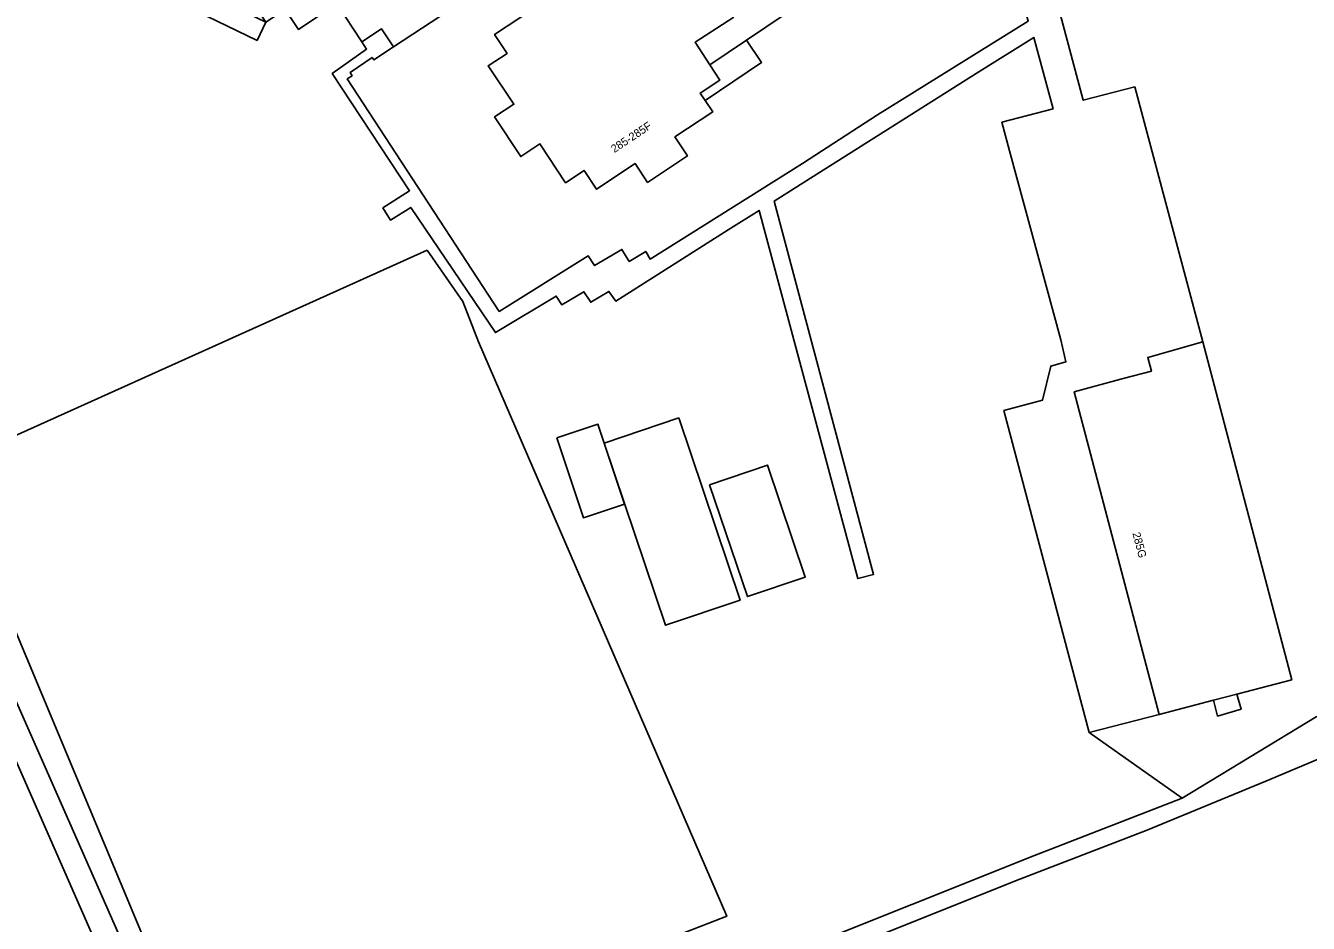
# Model space of a CAD drawing. Extents: x 161486 to 162249, y 379484 to 380829.
# Drawn here: x 161761.6 to 161921.8, y 379753.8 to 379865.9 of the extents above; entities that cross this region are included whole.
import ezdxf

# ---------------------------------------------------------------- set-up
doc = ezdxf.new("R2010")
doc.units = 0
for name, color, linetype in [('IMGEO_Erf', 7, 'Continuous'), ('IMGEO_Grasland_agrarisch', 7, 'Continuous'), ('IMGEO_Groenvoorziening', 7, 'Continuous'), ('IMGEO_Pand', 7, 'Continuous'), ('IMGEO_Pand_nummerreeks', 7, 'Continuous'), ('IMGEO_Pand_vergunning_verleend', 7, 'Continuous'), ('IMGEO_Rijbaan_lokaal_open', 7, 'Continuous'), ('IMGEO_Voetpad_onverhard', 7, 'Continuous')]:
    doc.layers.add(name, color=color, linetype=linetype)

msp = doc.modelspace()

# ---------------------------------------------------------------- linework, layer by layer
at = {"layer": 'IMGEO_Erf'}
msp.add_lwpolyline([(161851.62, 379864.06), (161853.49, 379861.29), (161846.44, 379856.53)], dxfattribs=at)
at = {"layer": 'IMGEO_Grasland_agrarisch'}
msp.add_lwpolyline([(161811.73, 379837.85), (161816.17, 379831.42), (161818.13, 379826.38), (161849.14, 379754.65), (161785.51, 379729.95), (161751.67, 379810.84), (161811.73, 379837.85)], dxfattribs=at)
at = {"layer": 'IMGEO_Groenvoorziening'}
for points in [[(161912.85, 379782.39), (161913.39, 379780.51), (161910.46, 379779.66), (161909.94, 379781.63)], [(161906.05, 379769.39), (161894.4, 379777.62)]]:
    msp.add_lwpolyline(points, dxfattribs=at)
at = {"layer": 'IMGEO_Pand'}
for points in [[(161803.55, 379863.86), (161800.46, 379868.58), (161795.65, 379865.4), (161794, 379867.89), (161791.59, 379866.29), (161788.43, 379871.06), (161786.06, 379869.49), (161782.76, 379874.47), (161785.14, 379876.04), (161782.04, 379880.72), (161784.47, 379882.33), (161782.81, 379884.83), (161787.57, 379887.99), (161786.07, 379890.25), (161791.01, 379893.52), (161792.54, 379891.21), (161797.2, 379894.29), (161798.8, 379891.88), (161801.27, 379893.52), (161804.44, 379888.61), (161809.36, 379891.87), (161810.91, 379889.54), (161813.3, 379891.12)], [(161846.44, 379856.53), (161847.39, 379855.09), (161842.68, 379851.97), (161844.24, 379849.6), (161839.25, 379846.3), (161837.7, 379848.64), (161832.88, 379845.45), (161831.33, 379847.79), (161829.01, 379846.25), (161825.8, 379851.1), (161823.42, 379849.53), (161820.15, 379854.47), (161822.55, 379856.05), (161819.36, 379860.86), (161821.71, 379862.41), (161820.15, 379864.77), (161824.86, 379867.89), (161821.74, 379872.61), (161807.5, 379863.23)], [(161847.05, 379860.97), (161845.18, 379863.79), (161850.05, 379866.93)], [(161803.55, 379863.86), (161806.01, 379865.48), (161807.5, 379863.23)], [(161847.05, 379860.97), (161848.3, 379859.08), (161845.83, 379857.45), (161846.44, 379856.53)], [(161908.61, 379826.4), (161901.74, 379824.43), (161902.2, 379822.73), (161898.66, 379821.79), (161892.56, 379820.13), (161903.15, 379779.85)], [(161912.85, 379782.39), (161919.72, 379784.2), (161908.61, 379826.4)], [(161843.17, 379816.89), (161850.81, 379794.12), (161841.48, 379790.99), (161833.83, 379813.75), (161843.17, 379816.89)], [(161847.01, 379808.55), (161854.24, 379810.99), (161858.95, 379797.01), (161851.72, 379794.57), (161847.01, 379808.55)], [(161909.94, 379781.63), (161912.85, 379782.39)], [(161903.15, 379779.85), (161909.94, 379781.63)]]:
    msp.add_lwpolyline(points, dxfattribs=at)
at = {"layer": 'IMGEO_Pand_vergunning_verleend'}
msp.add_lwpolyline([(161827.94, 379814.41), (161833.05, 379816.1), (161833.83, 379813.75), (161836.36, 379806.13), (161831.25, 379804.43), (161827.94, 379814.41)], dxfattribs=at)
at = {"layer": 'IMGEO_Rijbaan_lokaal_open'}
for points in [[(161767.48, 379892.18), (161781.2, 379871.34), (161791.59, 379866.29), (161790.48, 379864.02), (161779.3, 379869.48), (161765.01, 379890.51)], [(161884.11, 379891.58), (161891, 379866.57), (161893.67, 379856.56), (161900.11, 379858.23), (161908.61, 379826.4)], [(161807.5, 379863.23), (161805.05, 379861.61), (161804.85, 379861.9), (161802.1, 379860.02), (161802.34, 379859.62), (161801.74, 379859.22), (161820.72, 379830.18), (161831.85, 379837.12), (161832.64, 379835.92), (161836.06, 379837.93), (161836.96, 379836.43), (161839.03, 379837.67), (161839.57, 379836.73), (161858.62, 379848.64), (161867.97, 379854.72), (161886.8, 379866.42), (161882.49, 379881.99)], [(161882.49, 379881.99), (161881.55, 379882.56), (161881.04, 379882.75), (161879.59, 379882.63), (161878.57, 379882.17), (161877.54, 379881.56), (161851.62, 379864.06)], [(161894.4, 379777.62), (161883.77, 379817.82), (161888.58, 379819.09), (161889.62, 379823.37), (161891.5, 379823.88), (161890.87, 379826.63), (161884.47, 379850.22), (161883.52, 379853.8), (161889.9, 379855.47), (161887.51, 379864.38), (161880.3, 379859.88), (161859.14, 379846.52), (161855.07, 379843.97), (161867.49, 379797.35), (161865.51, 379796.82), (161853.19, 379842.8), (161849.31, 379840.38), (161835.29, 379831.45), (161834.42, 379832.68), (161832.16, 379831.34), (161831.31, 379832.64), (161828.54, 379831.02), (161827.84, 379832.1), (161820.25, 379827.54), (161809.67, 379843.18), (161807.13, 379841.6), (161806.19, 379843.12), (161809.52, 379845.25), (161799.86, 379859.89), (161804.16, 379862.94), (161803.55, 379863.86)], [(161851.62, 379864.06), (161847.05, 379860.97)], [(161903.15, 379779.85), (161894.4, 379777.62)]]:
    msp.add_lwpolyline(points, dxfattribs=at)
at = {"layer": 'IMGEO_Voetpad_onverhard'}
for points in [[(161816.03, 379656.04), (161815.64, 379656.04), (161788.99, 379719.49), (161843.4, 379742.34), (161885.2, 379759.07), (161901.54, 379765.38), (161916.49, 379771.51), (161986.26, 379800.88), (161991.6, 379802.61), (161991.61, 379803.52), (162063.84, 379834.53), (162092.88, 379846.78), (162125.73, 379861.01), (162124.28, 379863.96)], [(162124.28, 379863.96), (162083.97, 379846.73), (162040.67, 379827.77), (162000, 379810.31), (161972.01, 379798.74), (161948.48, 379789.71), (161922.77, 379779.55), (161906.05, 379769.39)], [(161724.63, 379863.92), (161744.1, 379818.99), (161749.93, 379805.11), (161787.11, 379720.82), (161827.96, 379738.1), (161856.95, 379750), (161887.59, 379762.26), (161906.05, 379769.39)], [(161721.74, 379861.99), (161784.2, 379719.73), (161770.7, 379714.16), (161734.28, 379698.73), (161656.43, 379666.43), (161654.66, 379665.69)]]:
    msp.add_lwpolyline(points, dxfattribs=at)

# ---------------------------------------------------------------- texts
at = {"layer": 'IMGEO_Pand_nummerreeks'}
for s, rotation, p in [('285-285F', 33.5925, (161835.1, 379849.95)), ('285G', 284.7355, (161899.81, 379802.47))]:
    msp.add_text(s, height=1, rotation=rotation, dxfattribs=at).set_placement(p)

doc.saveas('drawing.dxf')
